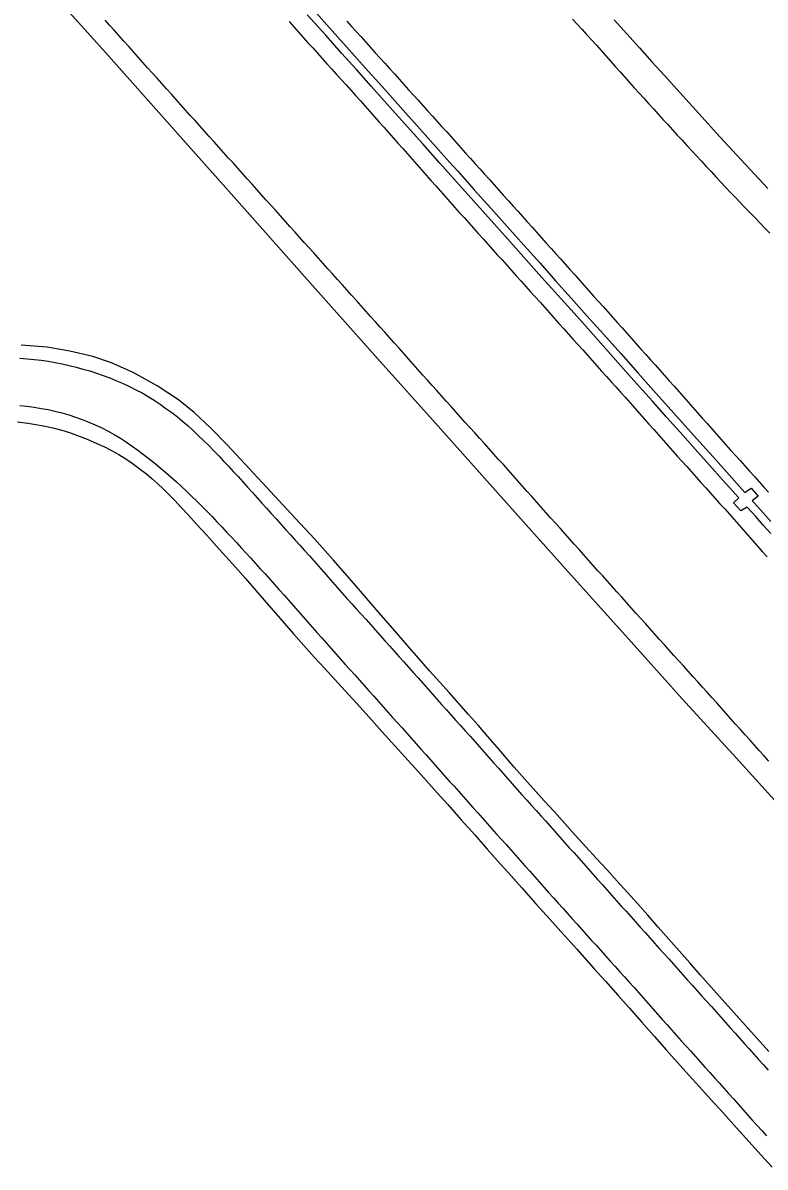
# Model space of a CAD drawing. Extents: x 1948091 to 1975253, y 787267 to 823306.
# Drawn here: x 1967952 to 1968212.9, y 799528.8 to 799931.3 of the extents above; entities that cross this region are included whole.
import ezdxf

# ---------------------------------------------------------------- set-up
doc = ezdxf.new("R2010")
doc.units = 0
doc.layers.add('RD_EX_Pavement_Markings', color=7, linetype='Continuous')
doc.layers.add('RD_EX_Road', color=7, linetype='Continuous')

msp = doc.modelspace()

# ---------------------------------------------------------------- linework, layer by layer
at = {"layer": 'RD_EX_Pavement_Markings'}
for points in [[(1968214.22, 799671.57), (1968212.55, 799673.44), (1968210.89, 799675.3), (1968209.23, 799677.17), (1968207.56, 799679.03), (1968205.9, 799680.9), (1968204.23, 799682.76), (1968202.57, 799684.63), (1968200.9, 799686.49), (1968199.24, 799688.36), (1968197.58, 799690.22), (1968195.91, 799692.09), (1968194.24, 799693.94), (1968192.57, 799695.8), (1968190.9, 799697.66), (1968189.22, 799699.52), (1968187.55, 799701.37), (1968185.88, 799703.23), (1968184.21, 799705.09), (1968182.53, 799706.95), (1968180.86, 799708.8), (1968179.19, 799710.66), (1968177.52, 799712.52), (1968175.85, 799714.38), (1968174.18, 799716.25), (1968172.51, 799718.11), (1968170.85, 799719.97), (1968169.18, 799721.83), (1968167.51, 799723.69), (1968165.84, 799725.55), (1968164.17, 799727.41), (1968162.5, 799729.27), (1968160.84, 799731.14), (1968159.17, 799733), (1968157.5, 799734.86), (1968155.84, 799736.73), (1968154.17, 799738.59), (1968152.5, 799740.45), (1968150.84, 799742.31), (1968149.17, 799744.18), (1968147.51, 799746.04), (1968145.84, 799747.9), (1968144.18, 799749.77), (1968142.51, 799751.63), (1968140.84, 799753.5), (1968139.18, 799755.36), (1968137.51, 799757.22), (1968135.85, 799759.09), (1968134.18, 799760.95), (1968132.52, 799762.82), (1968130.86, 799764.69), (1968129.21, 799766.56), (1968127.55, 799768.43), (1968125.89, 799770.3), (1968124.23, 799772.17), (1968122.57, 799774.04), (1968120.91, 799775.9), (1968119.23, 799777.76), (1968117.56, 799779.62), (1968115.89, 799781.48), (1968114.22, 799783.33), (1968112.54, 799785.19), (1968110.87, 799787.05), (1968109.2, 799788.9), (1968107.53, 799790.76), (1968105.85, 799792.62), (1968104.18, 799794.48), (1968102.51, 799796.33), (1968100.84, 799798.19), (1968099.18, 799800.06), (1968097.51, 799801.93), (1968095.85, 799803.79), (1968094.19, 799805.66), (1968092.53, 799807.53), (1968090.87, 799809.39), (1968089.2, 799811.26), (1968087.54, 799813.13), (1968085.88, 799814.99), (1968084.22, 799816.86), (1968082.55, 799818.73), (1968080.89, 799820.59), (1968079.23, 799822.46), (1968077.57, 799824.32), (1968075.9, 799826.19), (1968074.24, 799828.05), (1968072.57, 799829.92), (1968070.9, 799831.78), (1968069.23, 799833.64), (1968067.56, 799835.5), (1968065.9, 799837.36), (1968064.23, 799839.22), (1968062.56, 799841.08), (1968060.89, 799842.94), (1968059.22, 799844.8), (1968057.55, 799846.67), (1968055.89, 799848.53), (1968054.22, 799850.39), (1968052.55, 799852.25), (1968050.88, 799854.11), (1968049.21, 799855.97), (1968047.54, 799857.83), (1968045.88, 799859.69), (1968044.21, 799861.55), (1968042.54, 799863.41), (1968040.87, 799865.28), (1968039.2, 799867.14), (1968037.54, 799869), (1968035.87, 799870.86), (1968034.2, 799872.72), (1968032.53, 799874.58), (1968030.86, 799876.44), (1968029.19, 799878.31), (1968027.53, 799880.17), (1968025.86, 799882.03), (1968024.19, 799883.89), (1968022.52, 799885.75), (1968020.85, 799887.61), (1968019.19, 799889.47), (1968017.52, 799891.33), (1968015.85, 799893.2), (1968014.18, 799895.06), (1968012.51, 799896.92), (1968010.84, 799898.78), (1968009.18, 799900.64), (1968007.51, 799902.5), (1968005.84, 799904.36), (1968004.17, 799906.23), (1968002.51, 799908.09), (1968000.84, 799909.95), (1967999.17, 799911.82), (1967997.51, 799913.68), (1967995.84, 799915.54), (1967994.18, 799917.41), (1967992.51, 799919.27), (1967990.85, 799921.14), (1967989.18, 799923), (1967987.52, 799924.86), (1967985.85, 799926.73), (1967984.19, 799928.59), (1967982.52, 799930.45), (1967980.86, 799932.32)], [(1968045.56, 799931.83), (1968047.22, 799929.96), (1968048.88, 799928.09), (1968050.54, 799926.22), (1968052.2, 799924.35), (1968053.86, 799922.49), (1968055.52, 799920.62), (1968057.19, 799918.75), (1968058.87, 799916.9), (1968060.55, 799915.05), (1968062.23, 799913.2), (1968063.9, 799911.35), (1968065.58, 799909.5), (1968067.26, 799907.65), (1968068.94, 799905.79), (1968070.62, 799903.94), (1968072.27, 799902.07), (1968073.93, 799900.19), (1968075.58, 799898.32), (1968077.23, 799896.44), (1968078.89, 799894.57), (1968080.54, 799892.7), (1968082.2, 799890.82), (1968083.85, 799888.95), (1968085.51, 799887.08), (1968087.16, 799885.2), (1968088.82, 799883.33), (1968090.47, 799881.46), (1968092.12, 799879.58), (1968093.78, 799877.71), (1968095.45, 799875.85), (1968097.11, 799873.98), (1968098.77, 799872.12), (1968100.44, 799870.25), (1968102.1, 799868.38), (1968103.76, 799866.52), (1968105.42, 799864.65), (1968107.09, 799862.79), (1968108.75, 799860.92), (1968110.42, 799859.06), (1968112.09, 799857.2), (1968113.76, 799855.34), (1968115.43, 799853.48), (1968117.1, 799851.62), (1968118.77, 799849.76), (1968120.44, 799847.9), (1968122.11, 799846.04), (1968123.78, 799844.18), (1968125.44, 799842.32), (1968127.11, 799840.46), (1968128.78, 799838.6), (1968130.45, 799836.74), (1968132.12, 799834.88), (1968133.79, 799833.02), (1968135.46, 799831.15), (1968137.12, 799829.29), (1968138.79, 799827.43), (1968140.46, 799825.57), (1968142.12, 799823.7), (1968143.79, 799821.84), (1968145.46, 799819.98), (1968147.12, 799818.12), (1968148.79, 799816.25), (1968150.46, 799814.39), (1968152.12, 799812.53), (1968153.79, 799810.67), (1968155.46, 799808.8), (1968157.13, 799806.94), (1968158.79, 799805.08), (1968160.46, 799803.22), (1968162.13, 799801.36), (1968163.8, 799799.49), (1968165.46, 799797.63), (1968167.13, 799795.77), (1968168.79, 799793.9), (1968170.45, 799792.03), (1968172.1, 799790.16), (1968173.76, 799788.29), (1968175.41, 799786.41), (1968177.07, 799784.54), (1968178.72, 799782.67), (1968180.38, 799780.79), (1968182.04, 799778.93), (1968183.71, 799777.06), (1968185.37, 799775.2), (1968187.04, 799773.34), (1968188.71, 799771.47), (1968190.37, 799769.61), (1968192.04, 799767.75), (1968193.71, 799765.89), (1968195.37, 799764.02), (1968197.04, 799762.16), (1968198.71, 799760.3), (1968200.37, 799758.43), (1968202.04, 799756.57), (1968203.7, 799754.7), (1968205.35, 799752.82), (1968207, 799750.95), (1968208.65, 799749.07), (1968210.29, 799747.19), (1968211.94, 799745.31), (1968213.59, 799743.43)], [(1968065.84, 799931.95), (1968067.51, 799930.09), (1968069.19, 799928.23), (1968070.86, 799926.38), (1968072.53, 799924.52), (1968074.2, 799922.66), (1968075.88, 799920.8), (1968077.55, 799918.95), (1968079.22, 799917.09), (1968080.89, 799915.23), (1968082.57, 799913.37), (1968084.24, 799911.52), (1968085.91, 799909.66), (1968087.58, 799907.8), (1968089.26, 799905.94), (1968090.93, 799904.09), (1968092.6, 799902.23), (1968094.28, 799900.37), (1968095.95, 799898.52), (1968097.62, 799896.66), (1968099.29, 799894.8), (1968100.97, 799892.94), (1968102.64, 799891.09), (1968104.31, 799889.23), (1968105.98, 799887.37), (1968107.64, 799885.5), (1968109.31, 799883.64), (1968110.98, 799881.78), (1968112.65, 799879.92), (1968114.31, 799878.06), (1968115.98, 799876.19), (1968117.65, 799874.33), (1968119.32, 799872.47), (1968120.98, 799870.61), (1968122.65, 799868.75), (1968124.32, 799866.88), (1968125.99, 799865.02), (1968127.66, 799863.16), (1968129.32, 799861.3), (1968130.99, 799859.44), (1968132.66, 799857.58), (1968134.32, 799855.71), (1968135.99, 799853.85), (1968137.65, 799851.99), (1968139.32, 799850.12), (1968140.99, 799848.26), (1968142.65, 799846.39), (1968144.32, 799844.53), (1968145.98, 799842.67), (1968147.65, 799840.8), (1968149.31, 799838.94), (1968150.98, 799837.08), (1968152.64, 799835.21), (1968154.31, 799833.35), (1968155.98, 799831.48), (1968157.64, 799829.62), (1968159.31, 799827.76), (1968160.97, 799825.89), (1968162.64, 799824.03), (1968164.3, 799822.17), (1968165.97, 799820.3), (1968167.63, 799818.44), (1968169.29, 799816.57), (1968170.95, 799814.7), (1968172.61, 799812.83), (1968174.27, 799810.96), (1968175.92, 799809.09), (1968177.58, 799807.22), (1968179.24, 799805.35), (1968180.9, 799803.47), (1968182.56, 799801.6), (1968184.21, 799799.73), (1968185.87, 799797.86), (1968187.53, 799795.99), (1968189.19, 799794.12), (1968190.84, 799792.25), (1968192.5, 799790.38), (1968194.16, 799788.51), (1968195.82, 799786.64), (1968197.47, 799784.77), (1968199.13, 799782.9), (1968200.79, 799781.03), (1968202.46, 799779.17), (1968204.14, 799777.31), (1968205.81, 799775.45), (1968207.48, 799773.59), (1968209.15, 799771.73), (1968210.82, 799769.88), (1968212.49, 799768.02), (1968214.16, 799766.16)], [(1968145.21, 799932.67), (1968146.9, 799930.83), (1968148.58, 799928.98), (1968150.27, 799927.14), (1968151.95, 799925.28), (1968153.61, 799923.42), (1968155.27, 799921.55), (1968156.93, 799919.68), (1968158.59, 799917.82), (1968160.26, 799915.95), (1968161.92, 799914.08), (1968163.58, 799912.22), (1968165.24, 799910.35), (1968166.9, 799908.48), (1968168.59, 799906.63), (1968170.27, 799904.78), (1968171.95, 799902.93), (1968173.63, 799901.08), (1968175.31, 799899.23), (1968176.99, 799897.38), (1968178.67, 799895.53), (1968180.36, 799893.69), (1968182.05, 799891.85), (1968183.75, 799890.02), (1968185.44, 799888.18), (1968187.14, 799886.35), (1968188.84, 799884.51), (1968190.53, 799882.67), (1968192.23, 799880.84), (1968193.92, 799879), (1968195.62, 799877.16), (1968197.32, 799875.33), (1968199.01, 799873.49), (1968200.73, 799871.67), (1968202.46, 799869.88), (1968204.2, 799868.08), (1968205.94, 799866.28), (1968207.67, 799864.48), (1968209.41, 799862.69), (1968211.15, 799860.89), (1968212.88, 799859.09), (1968214.62, 799857.29)], [(1967950.96, 799813.36), (1967953.45, 799813.14), (1967955.94, 799812.92), (1967958.43, 799812.7), (1967960.89, 799812.26), (1967963.35, 799811.8), (1967965.8, 799811.34), (1967968.25, 799810.81), (1967970.66, 799810.17), (1967973.08, 799809.53), (1967975.49, 799808.85), (1967977.86, 799808.07), (1967980.24, 799807.29), (1967982.58, 799806.42), (1967984.88, 799805.44), (1967987.18, 799804.47), (1967989.44, 799803.39), (1967991.67, 799802.27), (1967993.9, 799801.14), (1967996.04, 799799.84), (1967998.17, 799798.54), (1968000.27, 799797.17), (1968002.28, 799795.7), (1968004.3, 799794.23), (1968006.3, 799792.72), (1968008.22, 799791.12), (1968010.12, 799789.5), (1968011.94, 799787.78), (1968013.75, 799786.06), (1968015.55, 799784.33), (1968017.34, 799782.59), (1968019.07, 799780.79), (1968020.81, 799778.99), (1968022.53, 799777.18), (1968024.26, 799775.37), (1968025.95, 799773.53), (1968027.64, 799771.69), (1968029.33, 799769.85), (1968031, 799767.99), (1968032.67, 799766.13), (1968034.34, 799764.27), (1968036, 799762.4), (1968037.65, 799760.53), (1968039.31, 799758.66), (1968040.98, 799756.8), (1968042.66, 799754.95), (1968044.33, 799753.09), (1968046.01, 799751.24), (1968047.69, 799749.38), (1968049.36, 799747.53), (1968051.03, 799745.67), (1968052.71, 799743.81), (1968054.36, 799741.94), (1968056, 799740.06), (1968057.64, 799738.17), (1968059.28, 799736.28), (1968060.92, 799734.4), (1968062.59, 799732.54), (1968064.25, 799730.67), (1968065.92, 799728.81), (1968067.58, 799726.95), (1968069.26, 799725.09), (1968070.93, 799723.24), (1968072.61, 799721.38), (1968074.28, 799719.53), (1968075.95, 799717.66), (1968077.61, 799715.8), (1968079.27, 799713.93), (1968080.93, 799712.06), (1968082.59, 799710.2), (1968084.26, 799708.33), (1968085.92, 799706.47), (1968087.58, 799704.6), (1968089.24, 799702.73), (1968090.9, 799700.86), (1968092.56, 799698.99), (1968094.21, 799697.12), (1968095.87, 799695.25), (1968097.54, 799693.39), (1968099.21, 799691.53), (1968100.87, 799689.67), (1968102.54, 799687.8), (1968104.2, 799685.94), (1968105.87, 799684.07), (1968107.53, 799682.21), (1968109.19, 799680.34), (1968110.85, 799678.47), (1968112.51, 799676.61), (1968114.17, 799674.74), (1968115.83, 799672.87), (1968117.49, 799671), (1968119.15, 799669.14), (1968120.82, 799667.27), (1968122.48, 799665.4), (1968124.14, 799663.53), (1968125.79, 799661.66), (1968127.44, 799659.79), (1968129.1, 799657.91), (1968130.75, 799656.04), (1968132.43, 799654.19), (1968134.1, 799652.33), (1968135.78, 799650.48), (1968137.45, 799648.62), (1968139.11, 799646.75), (1968140.77, 799644.88), (1968142.42, 799643.01), (1968144.08, 799641.14), (1968145.74, 799639.28), (1968147.4, 799637.41), (1968149.06, 799635.54), (1968150.72, 799633.68), (1968152.38, 799631.81), (1968154.04, 799629.94), (1968155.71, 799628.08), (1968157.37, 799626.21), (1968159.03, 799624.35), (1968160.7, 799622.48), (1968162.36, 799620.62), (1968164.03, 799618.76), (1968165.69, 799616.9), (1968167.36, 799615.04), (1968169.03, 799613.18), (1968170.7, 799611.32), (1968172.37, 799609.46), (1968174.04, 799607.6), (1968175.7, 799605.73), (1968177.37, 799603.87), (1968179.03, 799602.01), (1968180.69, 799600.14), (1968182.35, 799598.27), (1968184.01, 799596.41), (1968185.68, 799594.54), (1968187.34, 799592.68), (1968189.01, 799590.82), (1968190.68, 799588.96), (1968192.35, 799587.1), (1968194.02, 799585.24), (1968195.68, 799583.38), (1968197.35, 799581.52), (1968199.01, 799579.65), (1968200.68, 799577.79), (1968202.34, 799575.92), (1968204, 799574.06), (1968205.66, 799572.19), (1968207.32, 799570.33), (1968208.99, 799568.47), (1968210.66, 799566.61), (1968212.33, 799564.75), (1968214, 799562.89)], [(1967950.92, 799796.65), (1967953.41, 799796.43), (1967955.89, 799796.07), (1967958.36, 799795.7), (1967960.82, 799795.25), (1967963.25, 799794.69), (1967965.69, 799794.11), (1967968.08, 799793.4), (1967970.45, 799792.61), (1967972.79, 799791.73), (1967975.13, 799790.85), (1967977.43, 799789.86), (1967979.71, 799788.83), (1967981.93, 799787.69), (1967984.12, 799786.48), (1967986.28, 799785.21), (1967988.36, 799783.84), (1967990.42, 799782.41), (1967992.44, 799780.95), (1967994.44, 799779.44), (1967996.41, 799777.91), (1967998.39, 799776.38), (1968000.29, 799774.76), (1968002.19, 799773.14), (1968004.09, 799771.51), (1968005.94, 799769.83), (1968007.8, 799768.16), (1968009.64, 799766.48), (1968011.42, 799764.72), (1968013.2, 799762.97), (1968014.98, 799761.21), (1968016.76, 799759.45), (1968018.47, 799757.63), (1968020.18, 799755.81), (1968021.9, 799753.99), (1968023.61, 799752.17), (1968025.32, 799750.35), (1968027.04, 799748.53), (1968028.73, 799746.69), (1968030.41, 799744.84), (1968032.09, 799742.99), (1968033.77, 799741.14), (1968035.45, 799739.29), (1968037.13, 799737.44), (1968038.81, 799735.59), (1968040.47, 799733.72), (1968042.13, 799731.85), (1968043.79, 799729.98), (1968045.45, 799728.11), (1968047.11, 799726.24), (1968048.76, 799724.37), (1968050.42, 799722.5), (1968052.07, 799720.63), (1968053.73, 799718.75), (1968055.38, 799716.88), (1968057.03, 799715), (1968058.68, 799713.12), (1968060.33, 799711.25), (1968061.98, 799709.37), (1968063.64, 799707.5), (1968065.31, 799705.64), (1968066.98, 799703.78), (1968068.65, 799701.92), (1968070.31, 799700.06), (1968071.98, 799698.2), (1968073.65, 799696.34), (1968075.31, 799694.47), (1968076.97, 799692.6), (1968078.63, 799690.74), (1968080.3, 799688.87), (1968081.96, 799687), (1968083.62, 799685.13), (1968085.28, 799683.27), (1968086.94, 799681.4), (1968088.6, 799679.53), (1968090.26, 799677.66), (1968091.93, 799675.8), (1968093.59, 799673.93), (1968095.25, 799672.07), (1968096.91, 799670.2), (1968098.58, 799668.34), (1968100.24, 799666.47), (1968101.9, 799664.6), (1968103.57, 799662.74), (1968105.23, 799660.87), (1968106.89, 799659.01), (1968108.56, 799657.14), (1968110.22, 799655.28), (1968111.88, 799653.41), (1968113.55, 799651.55), (1968115.21, 799649.68), (1968116.87, 799647.81), (1968118.53, 799645.95), (1968120.19, 799644.08), (1968121.85, 799642.21), (1968123.51, 799640.35), (1968125.17, 799638.48), (1968126.83, 799636.61), (1968128.5, 799634.75), (1968130.16, 799632.88), (1968131.82, 799631.01), (1968133.48, 799629.15), (1968135.14, 799627.28), (1968136.8, 799625.41), (1968138.47, 799623.55), (1968140.13, 799621.68), (1968141.79, 799619.82), (1968143.46, 799617.96), (1968145.13, 799616.1), (1968146.8, 799614.24), (1968148.47, 799612.38), (1968150.14, 799610.52), (1968151.81, 799608.66), (1968153.48, 799606.81), (1968155.15, 799604.95), (1968156.82, 799603.09), (1968158.49, 799601.23), (1968160.16, 799599.37), (1968161.83, 799597.51), (1968163.5, 799595.65), (1968165.17, 799593.79), (1968166.84, 799591.94), (1968168.51, 799590.08), (1968170.17, 799588.21), (1968171.82, 799586.34), (1968173.48, 799584.47), (1968175.14, 799582.6), (1968176.79, 799580.73), (1968178.45, 799578.86), (1968180.11, 799576.99), (1968181.77, 799575.12), (1968183.43, 799573.25), (1968185.1, 799571.39), (1968186.77, 799569.53), (1968188.43, 799567.67), (1968190.1, 799565.81), (1968191.77, 799563.95), (1968193.44, 799562.09), (1968195.1, 799560.23), (1968196.77, 799558.36), (1968198.43, 799556.5), (1968200.1, 799554.64), (1968201.76, 799552.77), (1968203.43, 799550.91), (1968205.09, 799549.04), (1968206.75, 799547.18), (1968208.42, 799545.32), (1968210.09, 799543.46), (1968211.75, 799541.6), (1968213.42, 799539.74)]]:
    msp.add_lwpolyline(points, dxfattribs=at)
at = {"layer": 'RD_EX_Road'}
for points in [[(1967959.66, 799944.66), (1967981.17, 799920.77), (1968004.47, 799894.52), (1968030.85, 799864.85), (1968051.9, 799841.08), (1968076.66, 799813.27), (1968098.02, 799789.41), (1968119.04, 799765.71), (1968143.69, 799738.2), (1968163.86, 799715.81), (1968183.77, 799693.54), (1968202.79, 799672.81), (1968222.01, 799651.49)], [(1968214.89, 799751.69), (1968212.28, 799754.62), (1968209.62, 799757.6), (1968206.78, 799760.8), (1968206.61, 799760.98), (1968204.44, 799759.65), (1968201.87, 799762.46), (1968203.7, 799764.19), (1968203.41, 799764.51), (1968200.39, 799767.89), (1968197.98, 799770.58), (1968193.43, 799775.66), (1968189.33, 799780.26), (1968184, 799786.22), (1968178.35, 799792.54), (1968173.29, 799798.22), (1968168.8, 799803.26), (1968164.9, 799807.65), (1968161.31, 799811.71), (1968157.73, 799815.73), (1968154.19, 799819.73), (1968150.67, 799823.7), (1968144.77, 799830.32), (1968141.11, 799834.39), (1968137.91, 799837.92), (1968133.38, 799842.94), (1968128.06, 799848.89), (1968122.46, 799855.17), (1968116.61, 799861.75), (1968110.51, 799868.57), (1968104.41, 799875.4), (1968098.55, 799882), (1968092.59, 799888.71), (1968086.17, 799895.87), (1968079.9, 799902.86), (1968074.39, 799909.06), (1968069.24, 799914.86), (1968064.05, 799920.67), (1968058.43, 799926.95), (1968051.98, 799934.16)], [(1968054.28, 799935.78), (1968060.75, 799928.49), (1968066.71, 799921.8), (1968072.32, 799915.56), (1968078.28, 799908.9), (1968084.61, 799901.81), (1968090.62, 799895.06), (1968096.27, 799888.72), (1968101.97, 799882.34), (1968104.86, 799879.11), (1968110.67, 799872.62), (1968116.47, 799866.14), (1968122.28, 799859.65), (1968128.08, 799853.16), (1968133.79, 799846.78), (1968139.27, 799840.62), (1968144.72, 799834.51), (1968150.3, 799828.26), (1968156.09, 799821.78), (1968162.2, 799814.95), (1968168.21, 799808.2), (1968173.74, 799801.99), (1968178.9, 799796.22), (1968183.79, 799790.77), (1968188.84, 799785.14), (1968194.49, 799778.81), (1968200.3, 799772.28), (1968205.8, 799766.08), (1968205.81, 799766.07), (1968208.02, 799767.63), (1968210.52, 799764.86), (1968208.42, 799763.22), (1968209.18, 799762.39), (1968212.27, 799758.91), (1968214.93, 799755.9)], [(1968159.86, 799932.39), (1968164.34, 799927.45), (1968168.76, 799922.54), (1968173.14, 799917.67), (1968177.5, 799912.83), (1968181.85, 799908), (1968186.18, 799903.2), (1968190.75, 799898.15), (1968195.83, 799892.57), (1968201.43, 799886.46), (1968207.53, 799879.83), (1968213.86, 799873)], [(1968214.25, 799569.46), (1968210.16, 799573.98), (1968206.04, 799578.55), (1968201.92, 799583.17), (1968197.88, 799587.71), (1968193.93, 799592.13), (1968190.11, 799596.43), (1968186.41, 799600.63), (1968182.74, 799604.8), (1968179.07, 799608.96), (1968175.37, 799613.17), (1968171.65, 799617.41), (1968168.03, 799621.49), (1968164.51, 799625.42), (1968160.92, 799629.38), (1968157.24, 799633.42), (1968153.56, 799637.45), (1968149.89, 799641.48), (1968146.19, 799645.57), (1968142.49, 799649.7), (1968138.83, 799653.76), (1968135.28, 799657.66), (1968129.33, 799664.23), (1968124.7, 799669.45), (1968118.7, 799676.51), (1968115.37, 799680.4), (1968112.05, 799684.21), (1968108.66, 799688.05), (1968105.2, 799691.92), (1968101.82, 799695.71), (1968098.49, 799699.44), (1968094.98, 799703.4), (1968091.23, 799707.66), (1968087.09, 799712.39), (1968082.69, 799717.41), (1968076.29, 799724.83), (1968071.33, 799730.57), (1968066.92, 799735.72), (1968061.04, 799742.37), (1968054.47, 799749.75), (1968047.86, 799756.97), (1968042.01, 799763.29), (1968036.13, 799769.65), (1968030.06, 799776.19), (1968023.75, 799782.82), (1968017.89, 799788.84), (1968012.23, 799794.21), (1968006.71, 799798.7), (1967999.16, 799803.68), (1967990.72, 799808.28), (1967983.08, 799811.67), (1967976.57, 799813.96), (1967968.46, 799815.88), (1967960.5, 799817.21), (1967951.42, 799817.98)], [(1967950.1, 799790.99), (1967953.68, 799790.51), (1967956.54, 799790.08), (1967959.26, 799789.57), (1967962.46, 799788.83), (1967965.65, 799788), (1967968.36, 799787.19), (1967971.16, 799786.2), (1967974.61, 799784.84), (1967978.02, 799783.38), (1967980.69, 799782.14), (1967983.09, 799780.9), (1967985.68, 799779.45), (1967988.19, 799777.91), (1967990.38, 799776.41), (1967992.25, 799775.03), (1967993.84, 799773.86), (1967995.44, 799772.62), (1967997.34, 799771.01), (1967999.37, 799769.19), (1968001.34, 799767.35), (1968003.33, 799765.4), (1968005.39, 799763.27), (1968007.64, 799760.87), (1968010.2, 799758.08), (1968013.14, 799754.86), (1968016.51, 799751.15), (1968020.01, 799747.27), (1968023.33, 799743.58), (1968026.67, 799739.84), (1968030.25, 799735.79), (1968033.92, 799731.61), (1968037.51, 799727.45), (1968040.91, 799723.51), (1968043.99, 799719.98), (1968047.14, 799716.39), (1968050.79, 799712.29), (1968054.55, 799708.11), (1968058.02, 799704.29), (1968061.51, 799700.47), (1968065.3, 799696.3), (1968069.37, 799691.82), (1968073.71, 799687.04), (1968078.22, 799682.07), (1968082.8, 799676.97), (1968087.42, 799671.83), (1968092, 799666.72), (1968096.63, 799661.58), (1968101.36, 799656.32), (1968106.11, 799650.99), (1968110.82, 799645.62), (1968115.18, 799640.64), (1968118.86, 799636.49), (1968122.65, 799632.25), (1968127.34, 799627), (1968132.37, 799621.38), (1968137.19, 799616), (1968141.14, 799611.61), (1968143.56, 799608.94), (1968146.72, 799605.44), (1968152.87, 799598.58), (1968156.78, 799594.2), (1968161.15, 799589.28), (1968165.1, 799584.82), (1968169.51, 799579.82), (1968173.91, 799574.84), (1968178.12, 799570.08), (1968182.15, 799565.57), (1968185.99, 799561.28), (1968189.85, 799556.99), (1968193.93, 799552.47), (1968198.25, 799547.69), (1968202.79, 799542.68), (1968207.3, 799537.71), (1968211.48, 799533.07), (1968215.35, 799528.76)]]:
    msp.add_lwpolyline(points, dxfattribs=at)

doc.saveas('drawing.dxf')
